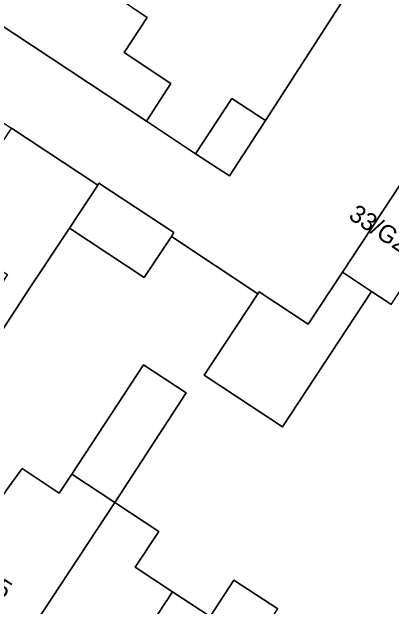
# Model space of a CAD drawing. Extents: x 159279 to 160377, y 384531 to 385888.
# Drawn here: x 159840.56 to 159861.99, y 385007.87 to 385041.4 of the extents above; entities that cross this region are included whole.
import ezdxf

# ---------------------------------------------------------------- set-up
doc = ezdxf.new("R2010")
doc.units = 0
for name, color, linetype in [('IMGEO_Erf', 7, 'Continuous'), ('IMGEO_Pand', 7, 'Continuous'), ('IMGEO_Pand_nummerreeks', 7, 'Continuous'), ('IMGEO_Rijbaan_lokaal_open', 7, 'Continuous')]:
    doc.layers.add(name, color=color, linetype=linetype)

msp = doc.modelspace()

# ---------------------------------------------------------------- linework, layer by layer
at = {"layer": 'IMGEO_Erf'}
for points in [[(159847.364, 385041.651), (159848.212, 385041.088), (159846.901, 385039.097), (159849.548, 385037.353), (159848.156, 385035.239), (159850.94, 385033.383), (159852.978, 385036.514), (159854.887, 385035.272), (159860.705, 385044.294)], [(159861.994, 385024.891), (159861.735, 385025.062), (159860.88, 385025.626), (159855.841, 385017.983), (159851.427, 385020.894), (159854.462, 385025.496), (159849.57, 385028.726), (159848.04, 385026.405), (159843.808, 385029.195), (159841.544, 385025.761), (159838.536, 385021.199)], [(159840.232, 385014.387), (159841.132, 385015.633), (159843.237, 385014.248), (159843.941, 385015.317), (159848.001, 385021.481), (159850.41, 385019.894), (159846.372, 385013.717), (159848.857, 385012.082), (159847.529, 385010.064), (159849.638, 385008.68), (159851.756, 385007.29), (159853.102, 385009.335), (159855.578, 385007.706)]]:
    msp.add_lwpolyline(points, dxfattribs=at)
at = {"layer": 'IMGEO_Pand'}
for points in [[(159838.097, 385047.752), (159837.966, 385047.553), (159837.072, 385048.142), (159835.435, 385045.655), (159836.306, 385045.081), (159835.368, 385043.657), (159839.545, 385040.907), (159848.156, 385035.239), (159849.548, 385037.353), (159846.901, 385039.097), (159848.212, 385041.088), (159847.364, 385041.651)], [(159854.887, 385035.272), (159852.978, 385036.514), (159850.94, 385033.383), (159852.849, 385032.141)], [(159845.409, 385031.624), (159840.54, 385034.839), (159840.471, 385034.734), (159836.737, 385029.08), (159838.069, 385028.262), (159837.976, 385028.111), (159840.313, 385026.573), (159837.306, 385022.011), (159838.536, 385021.199), (159841.544, 385025.761), (159843.808, 385029.195)], [(159845.409, 385031.624), (159843.808, 385029.195), (159848.04, 385026.405), (159849.57, 385028.726), (159849.713, 385028.942), (159845.481, 385031.732)], [(159865.31, 385029.92), (159862.555, 385031.737), (159859.239, 385026.708), (159860.88, 385025.626), (159861.735, 385025.062), (159861.994, 385024.891)], [(159860.88, 385025.626), (159859.239, 385026.708), (159857.303, 385023.772), (159854.531, 385025.6), (159854.462, 385025.496), (159851.427, 385020.894), (159855.841, 385017.983)], [(159843.941, 385015.317), (159846.372, 385013.717), (159850.41, 385019.894), (159848.001, 385021.481)], [(159846.372, 385013.717), (159843.941, 385015.317), (159843.237, 385014.248), (159841.132, 385015.633), (159840.232, 385014.387), (159835.985, 385007.933), (159840.578, 385004.911), (159843.293, 385009.037)], [(159843.293, 385009.037), (159840.578, 385004.911), (159845.17, 385001.89), (159849.638, 385008.68), (159847.529, 385010.064), (159848.857, 385012.082), (159846.372, 385013.717)], [(159850.508, 385000), (159852.478, 385002.994), (159855.578, 385007.706), (159853.102, 385009.335), (159851.756, 385007.29), (159849.638, 385008.68), (159845.17, 385001.89), (159848.043, 385000), (159849.763, 384998.868)]]:
    msp.add_lwpolyline(points, close=True, dxfattribs=at)
at = {"layer": 'IMGEO_Rijbaan_lokaal_open'}
msp.add_lwpolyline([(159865.937, 385052.088), (159860.767, 385044.253), (159860.705, 385044.294), (159854.887, 385035.272), (159852.849, 385032.141), (159850.94, 385033.383), (159848.156, 385035.239), (159839.545, 385040.907), (159835.368, 385043.657), (159833.719, 385044.747), (159831.172, 385040.875), (159835.632, 385037.93), (159835.701, 385038.034), (159840.54, 385034.839), (159845.409, 385031.624), (159845.481, 385031.732), (159849.713, 385028.942), (159849.57, 385028.726), (159854.462, 385025.496), (159854.531, 385025.6), (159857.303, 385023.772), (159859.239, 385026.708), (159862.555, 385031.737)], dxfattribs=at)

# ---------------------------------------------------------------- texts
at = {"layer": 'IMGEO_Pand_nummerreeks'}
for s, rotation, p in [('33/G22', 326.5221, (159859.525, 385029.765)), ('45', 326.6847, (159838.889, 385009.051))]:
    msp.add_text(s, height=1, rotation=rotation, dxfattribs=at).set_placement(p)

doc.saveas('drawing.dxf')
